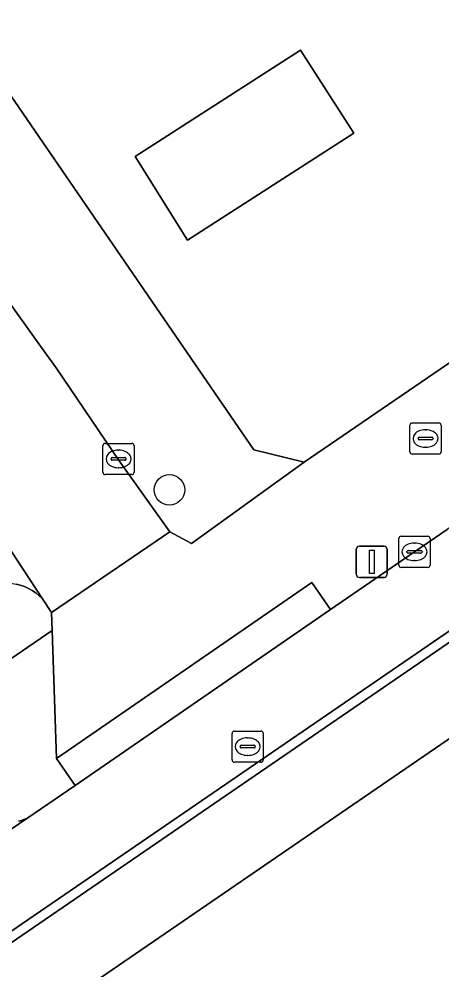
# Model space of a CAD drawing. Extents: x 157445 to 158888, y 383061 to 384688.
# Drawn here: x 158484.41 to 158497.96, y 383591.14 to 383621.64 of the extents above; entities that cross this region are included whole.
import ezdxf

# ---------------------------------------------------------------- set-up
doc = ezdxf.new("R2010")
doc.units = 0
for name, color, linetype in [('IMGEO_Berm_groen', 7, 'Continuous'), ('IMGEO_Boom', 7, 'Continuous'), ('IMGEO_Brandkraan', 7, 'Continuous'), ('IMGEO_Erf', 7, 'Continuous'), ('IMGEO_Fietspad_gesloten', 7, 'Continuous'), ('IMGEO_Kolk', 7, 'Continuous'), ('IMGEO_Lichtmast', 7, 'Continuous'), ('IMGEO_Pand', 7, 'Continuous'), ('IMGEO_Parkeervlak_open', 7, 'Continuous'), ('IMGEO_Rijbaan_lokaal_open', 7, 'Continuous'), ('IMGEO_Rioolput', 7, 'Continuous'), ('IMGEO_Verkeerseiland_open', 7, 'Continuous'), ('IMGEO_Voetpad_open', 7, 'Continuous')]:
    doc.layers.add(name, color=color, linetype=linetype)

msp = doc.modelspace()

# ---------------------------------------------------------------- linework, layer by layer
at = {"layer": 'IMGEO_Berm_groen'}
msp.add_lwpolyline([(158618.032, 383680.773), (158597.382, 383666.576), (158524.995, 383616.939), (158509.882, 383606.575), (158500, 383599.794), (158400.504, 383531.525)], dxfattribs=at)
at = {"layer": 'IMGEO_Boom'}
msp.add_circle((158489.23, 383606.538), 0.489, dxfattribs=at)
at = {"layer": 'IMGEO_Brandkraan'}
for p, q in [((158497.012, 383608.685), (158497.864, 383608.685)), ((158496.937, 383607.759), (158496.937, 383608.611)), ((158497.425, 383608.465), (158497.45, 383608.465)), ((158497.938, 383608.611), (158497.938, 383607.759)), ((158497.196, 383608.179), (158497.196, 383608.191)), ((158497.634, 383608.142), (158497.236, 383608.142)), ((158497.239, 383608.228), (158497.637, 383608.228)), ((158497.68, 383608.191), (158497.68, 383608.179)), ((158497.448, 383607.905), (158497.423, 383607.905)), ((158497.864, 383607.685), (158497.012, 383607.685))]:
    msp.add_line(p, q, dxfattribs=at)
for points in [[(158497.012, 383608.685), (158497.864, 383608.685)], [(158496.937, 383607.759), (158496.937, 383608.611)], [(158497.938, 383608.611), (158497.938, 383607.759)], [(158497.864, 383607.685), (158497.012, 383607.685)]]:
    msp.add_lwpolyline(points, dxfattribs=at)
for centre, radius, start, end in [((158497.014, 383608.609), 0.0765, 91.552, 178.448), ((158497.014, 383608.609), 0.0765, 91.552, 178.448), ((158497.862, 383608.609), 0.0765, 1.552, 88.448), ((158497.862, 383608.609), 0.0765, 1.552, 88.448), ((158497.236, 383608.188), 0.0403, 85.8775, 175.7526), ((158497.233, 383608.178), 0.0366, 178.938, 274.7102), ((158497.637, 383608.185), 0.043, 264.8664, 352.4533), ((158497.641, 383608.19), 0.0386, 1.7309, 96.639), ((158497.014, 383607.761), 0.0765, 181.552, 268.448), ((158497.014, 383607.761), 0.0765, 181.552, 268.448), ((158497.862, 383607.761), 0.0765, 271.552, 358.448), ((158497.862, 383607.761), 0.0765, 271.552, 358.448)]:
    msp.add_arc(centre, radius, start, end, dxfattribs=at)
for centre, major_axis, ratio, start_param, end_param in [((158497.424, 383608.185), (-0.387, 0.002), 0.722429, 4.712389, 7.853982), ((158497.449, 383608.185), (-0.39, 0.002), 0.717154, 1.570796, 4.712389)]:
    msp.add_ellipse(centre, major_axis=major_axis, ratio=ratio, start_param=start_param, end_param=end_param, dxfattribs=at)
at = {"layer": 'IMGEO_Erf'}
for points in [[(158500, 383645.402), (158493.557, 383654.787), (158472.047, 383640.083), (158471.744, 383637.271), (158491.931, 383607.828), (158493.546, 383607.43), (158500, 383611.841), (158515.681, 383622.559)], [(158493.427, 383620.644), (158495.142, 383617.978), (158489.808, 383614.543), (158488.128, 383617.236)]]:
    msp.add_lwpolyline(points, close=True, dxfattribs=at)
at = {"layer": 'IMGEO_Fietspad_gesloten'}
for points in [[(158679.399, 383721.322), (158677.463, 383720.002), (158677.446, 383719.989), (158673.107, 383717.176), (158672.871, 383716.996), (158659.434, 383707.528), (158646.351, 383698.32), (158645.771, 383697.923), (158642.101, 383695.683), (158635.984, 383692.252), (158632.559, 383690.485), (158625.975, 383687.642), (158625.07, 383687.28), (158622.291, 383686.109), (158619.533, 383684.885), (158594.652, 383667.82), (158523.57, 383619.052), (158500, 383602.881), (158449.207, 383568.025), (158400.089, 383534.274), (158395.677, 383531.318), (158383.866, 383523.103)], [(158352.76, 383494.678), (158355.478, 383496.613), (158357.259, 383497.791), (158360.429, 383500), (158372.248, 383509.263), (158374.404, 383511.146), (158380.556, 383516.939), (158382.666, 383518.924), (158382.786, 383519.037), (158385.186, 383520.921), (158400.504, 383531.525), (158500, 383599.794), (158509.882, 383606.575), (158524.995, 383616.939), (158597.382, 383666.576), (158618.032, 383680.773)]]:
    msp.add_lwpolyline(points, dxfattribs=at)
at = {"layer": 'IMGEO_Kolk'}
for p, q in [((158487.099, 383607.104), (158487.099, 383607.956)), ((158487.174, 383608.03), (158488.026, 383608.03)), ((158487.587, 383607.81), (158487.612, 383607.81)), ((158488.1, 383607.956), (158488.1, 383607.104)), ((158487.358, 383607.524), (158487.358, 383607.536)), ((158487.796, 383607.487), (158487.398, 383607.487)), ((158487.401, 383607.573), (158487.799, 383607.573)), ((158487.842, 383607.536), (158487.842, 383607.524)), ((158487.61, 383607.25), (158487.585, 383607.25)), ((158488.026, 383607.03), (158487.174, 383607.03)), ((158496.658, 383605.051), (158497.51, 383605.051)), ((158496.583, 383604.125), (158496.583, 383604.977)), ((158497.071, 383604.831), (158497.096, 383604.831)), ((158497.584, 383604.977), (158497.584, 383604.125)), ((158496.842, 383604.545), (158496.842, 383604.557)), ((158497.28, 383604.508), (158496.882, 383604.508)), ((158496.885, 383604.594), (158497.283, 383604.594)), ((158497.326, 383604.557), (158497.326, 383604.545)), ((158497.094, 383604.271), (158497.069, 383604.271)), ((158497.51, 383604.051), (158496.658, 383604.051))]:
    msp.add_line(p, q, dxfattribs=at)
for points in [[(158487.099, 383607.104), (158487.099, 383607.956)], [(158487.174, 383608.03), (158488.026, 383608.03)], [(158488.1, 383607.956), (158488.1, 383607.104)], [(158488.026, 383607.03), (158487.174, 383607.03)], [(158496.658, 383605.051), (158497.51, 383605.051)], [(158496.583, 383604.125), (158496.583, 383604.977)], [(158497.584, 383604.977), (158497.584, 383604.125)], [(158497.51, 383604.051), (158496.658, 383604.051)]]:
    msp.add_lwpolyline(points, dxfattribs=at)
for centre, radius, start, end in [((158487.176, 383607.954), 0.0765, 91.552, 178.448), ((158487.176, 383607.954), 0.0765, 91.552, 178.448), ((158488.024, 383607.954), 0.0765, 1.552, 88.448), ((158488.024, 383607.954), 0.0765, 1.552, 88.448), ((158487.398, 383607.533), 0.0403, 85.8775, 175.7526), ((158487.395, 383607.523), 0.0366, 178.938, 274.7102), ((158487.799, 383607.53), 0.043, 264.8664, 352.4533), ((158487.803, 383607.535), 0.0386, 1.7309, 96.639), ((158487.176, 383607.106), 0.0765, 181.552, 268.448), ((158487.176, 383607.106), 0.0765, 181.552, 268.448), ((158488.024, 383607.106), 0.0765, 271.552, 358.448), ((158488.024, 383607.106), 0.0765, 271.552, 358.448), ((158496.66, 383604.975), 0.0765, 91.552, 178.448), ((158496.66, 383604.975), 0.0765, 91.552, 178.448), ((158497.508, 383604.975), 0.0765, 1.552, 88.448), ((158497.508, 383604.975), 0.0765, 1.552, 88.448), ((158496.882, 383604.554), 0.0403, 85.8775, 175.7526), ((158496.879, 383604.544), 0.0366, 178.938, 274.7102), ((158497.283, 383604.551), 0.043, 264.8664, 352.4533), ((158497.287, 383604.556), 0.0386, 1.7309, 96.639), ((158496.66, 383604.127), 0.0765, 181.552, 268.448), ((158496.66, 383604.127), 0.0765, 181.552, 268.448), ((158497.508, 383604.127), 0.0765, 271.552, 358.448), ((158497.508, 383604.127), 0.0765, 271.552, 358.448)]:
    msp.add_arc(centre, radius, start, end, dxfattribs=at)
for centre, major_axis, ratio, start_param, end_param in [((158487.586, 383607.53), (-0.387, 0.002), 0.722429, 4.712389, 7.853982), ((158487.611, 383607.53), (-0.39, 0.002), 0.717154, 1.570796, 4.712389), ((158497.07, 383604.551), (-0.387, 0.002), 0.722429, 4.712389, 7.853982), ((158497.095, 383604.551), (-0.39, 0.002), 0.717154, 1.570796, 4.712389)]:
    msp.add_ellipse(centre, major_axis=major_axis, ratio=ratio, start_param=start_param, end_param=end_param, dxfattribs=at)
at = {"layer": 'IMGEO_Lichtmast'}
for p, q in [((158495.317, 383604.732), (158496.107, 383604.732)), ((158496.107, 383604.732), (158495.317, 383604.732)), ((158495.217, 383603.832), (158495.217, 383604.632)), ((158495.217, 383604.632), (158495.217, 383603.832)), ((158496.207, 383604.632), (158496.207, 383603.832)), ((158496.207, 383603.832), (158496.207, 383604.632)), ((158496.107, 383603.732), (158495.317, 383603.732)), ((158495.317, 383603.732), (158496.107, 383603.732))]:
    msp.add_line(p, q, dxfattribs=at)
msp.add_lwpolyline([(158495.637, 383604.607), (158495.787, 383604.607), (158495.787, 383603.857), (158495.637, 383603.857), (158495.637, 383604.607)], dxfattribs=at)
for centre, start, end in [((158495.317, 383604.632), 90, 180), ((158495.317, 383604.632), 90, 180), ((158496.107, 383604.632), 0, 90), ((158496.107, 383604.632), 360, 90), ((158495.317, 383603.832), 180, 270), ((158495.317, 383603.832), 180, 270), ((158496.107, 383603.832), 270, 0), ((158496.107, 383603.832), 270, 0)]:
    msp.add_arc(centre, 0.1, start, end, dxfattribs=at)
at = {"layer": 'IMGEO_Pand'}
msp.add_lwpolyline([(158489.808, 383614.543), (158495.142, 383617.978), (158493.427, 383620.644), (158488.128, 383617.236)], close=True, dxfattribs=at)
at = {"layer": 'IMGEO_Parkeervlak_open'}
for points in [[(158479.87, 383607.632), (158481.423, 383605.393), (158482.235, 383604.241), (158482.307, 383604.158), (158482.386, 383604.081), (158482.471, 383604.012), (158482.562, 383603.951), (158482.658, 383603.898), (158482.759, 383603.854), (158482.863, 383603.82), (158482.88, 383603.815), (158484.205, 383603.53), (158484.313, 383603.513), (158484.45, 383603.48), (158484.583, 383603.435), (158484.711, 383603.378), (158484.834, 383603.31), (158484.951, 383603.231), (158485.059, 383603.142), (158485.16, 383603.044), (158483.545, 383605.497), (158482.506, 383606.965), (158474, 383619.196)], [(158479.327, 383592.369), (158484.692, 383596.02), (158484.647, 383595.996), (158484.567, 383595.96), (158484.484, 383595.931), (158484.398, 383595.91)]]:
    msp.add_lwpolyline(points, dxfattribs=at)
at = {"layer": 'IMGEO_Rijbaan_lokaal_open'}
for points in [[(158404.665, 383537.859), (158500, 383603.242), (158507.088, 383608.103), (158523.401, 383619.303), (158594.495, 383668.112)], [(158583.923, 383664.11), (158578.162, 383660.162), (158572.332, 383656.144), (158561.871, 383648.96), (158558.108, 383646.379), (158554.999, 383644.275), (158553.168, 383642.972), (158543.048, 383636.047), (158537.129, 383632.034), (158531.678, 383628.265), (158529.555, 383626.793), (158523.965, 383622.971), (158522.948, 383622.288), (158521.882, 383621.556), (158518.593, 383619.299), (158507.241, 383611.516), (158502.333, 383608.146), (158500, 383606.544), (158498.133, 383605.263), (158497.08, 383604.55), (158494.393, 383602.698), (158486.21, 383597.055), (158484.692, 383596.02), (158479.327, 383592.369)], [(158483.545, 383605.497), (158485.16, 383603.044), (158485.449, 383602.605), (158489.243, 383605.194), (158487.621, 383607.472), (158485.596, 383610.457), (158485.149, 383611.078), (158482.967, 383614.11)]]:
    msp.add_lwpolyline(points, dxfattribs=at)
at = {"layer": 'IMGEO_Rioolput'}
for p, q in [((158491.235, 383597.876), (158491.235, 383598.728)), ((158491.31, 383598.802), (158492.162, 383598.802)), ((158491.723, 383598.582), (158491.748, 383598.582)), ((158492.236, 383598.728), (158492.236, 383597.876)), ((158491.494, 383598.296), (158491.494, 383598.308)), ((158491.537, 383598.345), (158491.935, 383598.345)), ((158491.978, 383598.308), (158491.978, 383598.296)), ((158491.932, 383598.259), (158491.534, 383598.259)), ((158491.746, 383598.022), (158491.721, 383598.022)), ((158492.162, 383597.802), (158491.31, 383597.802))]:
    msp.add_line(p, q, dxfattribs=at)
for points in [[(158491.235, 383597.876), (158491.235, 383598.728)], [(158491.31, 383598.802), (158492.162, 383598.802)], [(158492.236, 383598.728), (158492.236, 383597.876)], [(158492.162, 383597.802), (158491.31, 383597.802)]]:
    msp.add_lwpolyline(points, dxfattribs=at)
for centre, radius, start, end in [((158491.312, 383598.726), 0.0765, 91.552, 178.448), ((158491.312, 383598.726), 0.0765, 91.552, 178.448), ((158492.16, 383598.726), 0.0765, 1.552, 88.448), ((158492.16, 383598.726), 0.0765, 1.552, 88.448), ((158491.534, 383598.305), 0.0403, 85.8775, 175.7526), ((158491.531, 383598.295), 0.0366, 178.938, 274.7102), ((158491.935, 383598.302), 0.043, 264.8664, 352.4533), ((158491.939, 383598.307), 0.0386, 1.7309, 96.639), ((158491.312, 383597.878), 0.0765, 181.552, 268.448), ((158491.312, 383597.878), 0.0765, 181.552, 268.448), ((158492.16, 383597.878), 0.0765, 271.552, 358.448), ((158492.16, 383597.878), 0.0765, 271.552, 358.448)]:
    msp.add_arc(centre, radius, start, end, dxfattribs=at)
for centre, major_axis, ratio, start_param, end_param in [((158491.722, 383598.302), (-0.387, 0.002), 0.722429, 4.712389, 7.853982), ((158491.747, 383598.302), (-0.39, 0.002), 0.717154, 1.570796, 4.712389)]:
    msp.add_ellipse(centre, major_axis=major_axis, ratio=ratio, start_param=start_param, end_param=end_param, dxfattribs=at)
at = {"layer": 'IMGEO_Verkeerseiland_open'}
msp.add_lwpolyline([(158403.193, 383537.3), (158399.691, 383534.859), (158400.089, 383534.274), (158449.207, 383568.025), (158500, 383602.881), (158523.57, 383619.052), (158594.652, 383667.82), (158619.533, 383684.885), (158619.216, 383685.422), (158617.63, 383684.079), (158616.756, 383683.403), (158594.495, 383668.112), (158523.401, 383619.303), (158507.088, 383608.103), (158500, 383603.242), (158404.665, 383537.859)], dxfattribs=at)
at = {"layer": 'IMGEO_Voetpad_open'}
for points in [[(158474.159, 383626.979), (158474.288, 383626.791), (158476.415, 383623.683), (158478.545, 383620.57), (158480.691, 383617.435), (158482.967, 383614.11), (158485.149, 383611.078), (158485.596, 383610.457), (158487.621, 383607.472), (158489.243, 383605.194), (158489.94, 383604.819), (158493.546, 383607.43), (158491.931, 383607.828), (158471.744, 383637.271)], [(158500, 383611.841), (158493.546, 383607.43), (158489.94, 383604.819), (158489.243, 383605.194), (158485.449, 383602.605), (158485.469, 383602.026), (158485.614, 383597.919), (158493.797, 383603.562), (158494.393, 383602.698), (158497.08, 383604.55), (158498.133, 383605.263)], [(158481.627, 383599.395), (158485.469, 383602.026), (158485.449, 383602.605), (158485.16, 383603.044), (158485.059, 383603.142), (158484.951, 383603.231), (158484.834, 383603.31), (158484.711, 383603.378), (158484.583, 383603.435), (158484.45, 383603.48), (158484.313, 383603.513)], [(158484.398, 383595.91), (158484.484, 383595.931), (158484.567, 383595.96), (158484.647, 383595.996), (158484.692, 383596.02), (158486.21, 383597.055), (158485.614, 383597.919), (158485.469, 383602.026), (158481.627, 383599.395)]]:
    msp.add_lwpolyline(points, dxfattribs=at)
msp.add_lwpolyline([(158493.797, 383603.562), (158485.614, 383597.919), (158486.21, 383597.055), (158494.393, 383602.698)], close=True, dxfattribs=at)

doc.saveas('drawing.dxf')
